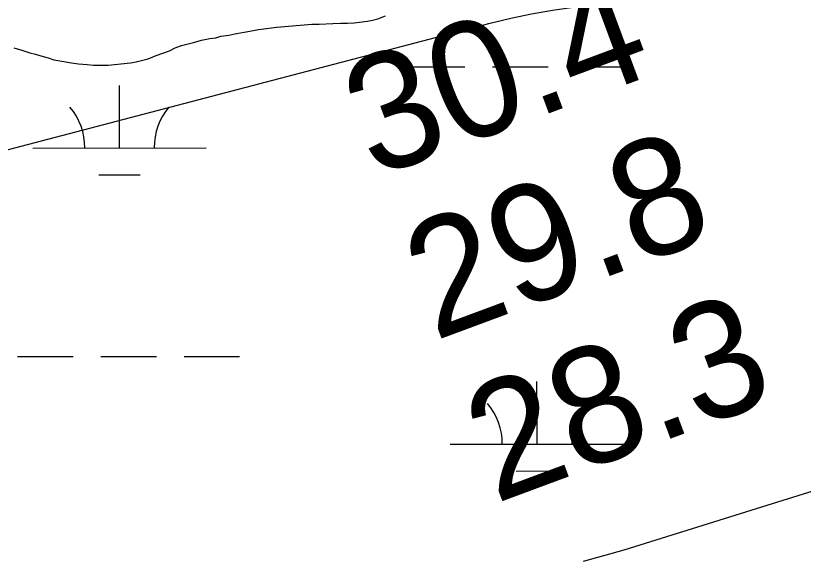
# Model space of a CAD drawing. Extents: x 3297753 to 3335611, y 652252 to 677623.
# Drawn here: x 3316965.5 to 3317419.4, y 667108 to 667419.7 of the extents above; entities that cross this region are included whole.
import ezdxf

# ---------------------------------------------------------------- set-up
doc = ezdxf.new("R2010")
doc.units = 0
for name, color, linetype in [('V-RIVR-RANG', 7, 'Continuous'), ('V-ROAD-CNTR', 7, 'Continuous'), ('V-TOPO-MAJR', 7, 'Continuous'), ('V-WETL-SWMP', 7, 'Continuous')]:
    doc.layers.add(name, color=color, linetype=linetype)

msp = doc.modelspace()

# ---------------------------------------------------------------- linework, layer by layer
at = {"layer": 'V-ROAD-CNTR'}
msp.add_lwpolyline([(3317292.68, 667105.75), (3317316.18, 667112.27), (3317441.1, 667151.1)], dxfattribs=at)
at = {"layer": 'V-TOPO-MAJR'}
msp.add_lwpolyline([(3315974.59, 667111.84), (3316171.48, 667150.67), (3316285.22, 667174.19), (3316398.64, 667199.1), (3316511.58, 667226.09), (3316624.21, 667254.47), (3317238.99, 667415.44), (3317250.89, 667418.3), (3317262.85, 667420.83), (3317274.91, 667422.86), (3317287.03, 667424.57), (3317326.67, 667429.32), (3317345.25, 667431.24), (3317940.89, 667474.97)], dxfattribs=at)
at = {"layer": 'V-WETL-SWMP'}
for p, q in [((3317171.19, 667417.1), (3317174.2, 667417.87)), ((3317174.2, 667417.87), (3317178.6, 667419.71)), ((3317105.38, 667411.88), (3317116.03, 667413.08)), ((3317116.03, 667413.08), (3317136.25, 667414.94)), ((3317136.25, 667414.94), (3317140.34, 667414.87)), ((3317140.34, 667414.87), (3317148.25, 667415.29)), ((3317148.25, 667415.29), (3317152.89, 667415.49)), ((3317152.89, 667415.49), (3317156.71, 667415.43)), ((3317156.71, 667415.43), (3317160.53, 667415.64)), ((3317160.53, 667415.64), (3317168.18, 667416.61)), ((3317168.18, 667416.61), (3317171.19, 667417.1)), ((3317083.76, 667407.87), (3317088.41, 667408.61)), ((3317088.41, 667408.61), (3317091.7, 667409.38)), ((3317091.7, 667409.38), (3317100.45, 667410.87)), ((3317100.45, 667410.87), (3317105.38, 667411.88)), ((3317064.05, 667403.27), (3317068.71, 667404.56)), ((3317068.71, 667404.56), (3317072.55, 667405.59)), ((3317072.55, 667405.59), (3317077.47, 667406.6)), ((3317077.47, 667406.6), (3317080.75, 667407.1)), ((3317080.75, 667407.1), (3317083.76, 667407.87)), ((3316964.47, 667401.32), (3316969.08, 667399.88)), ((3316969.08, 667399.88), (3316973.7, 667398.45)), ((3317046.49, 667396.74), (3317054.18, 667399.61)), ((3317054.18, 667399.61), (3317057.47, 667401.2)), ((3317057.47, 667401.2), (3317061.04, 667402.5)), ((3317061.04, 667402.5), (3317064.05, 667403.27)), ((3316973.7, 667398.45), (3316976.96, 667397.58)), ((3316976.96, 667397.58), (3316979.94, 667396.71)), ((3316979.94, 667396.71), (3316984.29, 667395.55)), ((3316984.29, 667395.55), (3316987.54, 667394.41)), ((3317034.98, 667393.1), (3317041.83, 667394.9)), ((3317041.83, 667394.9), (3317046.49, 667396.74)), ((3316987.54, 667394.41), (3316992.17, 667393.51)), ((3316992.17, 667393.51), (3316997.61, 667392.61)), ((3316997.61, 667392.61), (3317001.69, 667392)), ((3317001.69, 667392), (3317006.59, 667391.65)), ((3317006.59, 667391.65), (3317010.4, 667391.31)), ((3317010.4, 667391.31), (3317013.68, 667391.26)), ((3317013.68, 667391.26), (3317018.86, 667391.18)), ((3317018.86, 667391.18), (3317031.7, 667392.61)), ((3317031.7, 667392.61), (3317034.98, 667393.1)), ((3317192.31, 667390.22), (3317224.31, 667390.25)), ((3317240.31, 667390.26), (3317272.31, 667390.3)), ((3317288.31, 667390.31), (3317320.31, 667390.35)), ((3317025.29, 667343.62), (3317025.26, 667379.62)), ((3316975.29, 667343.57), (3317075.29, 667343.67)), ((3317013.31, 667328.17), (3317037.31, 667328.2)), ((3316966.57, 667223.49), (3316998.57, 667223.52)), ((3317014.57, 667223.53), (3317046.57, 667223.57)), ((3317062.57, 667223.58), (3317094.57, 667223.62)), ((3317265.94, 667173.05), (3317265.9, 667209.05)), ((3317215.94, 667173), (3317315.94, 667173.1)), ((3317253.95, 667157.6), (3317277.95, 667157.63))]:
    msp.add_line(p, q, dxfattribs=at)
for centre, start, end in [((3316970.05, 667344.03), 359.2865, 40.8301), ((3317080.54, 667344.15), 139.2865, 180.8301), ((3317210.7, 667173.47), 359.2865, 40.8301), ((3317321.18, 667173.58), 139.2865, 180.8301)]:
    msp.add_arc(centre, 35.25, start, end, dxfattribs=at)

# ---------------------------------------------------------------- texts
at = {"layer": 'V-RIVR-RANG'}
for s, p in [('30.4', (3317171.66, 667325.98)), ('29.8', (3317206.7, 667232.32)), ('28.3', (3317241.74, 667138.66))]:
    msp.add_text(s, height=67, rotation=20.3683, dxfattribs=at).set_placement(p)

doc.saveas('drawing.dxf')
